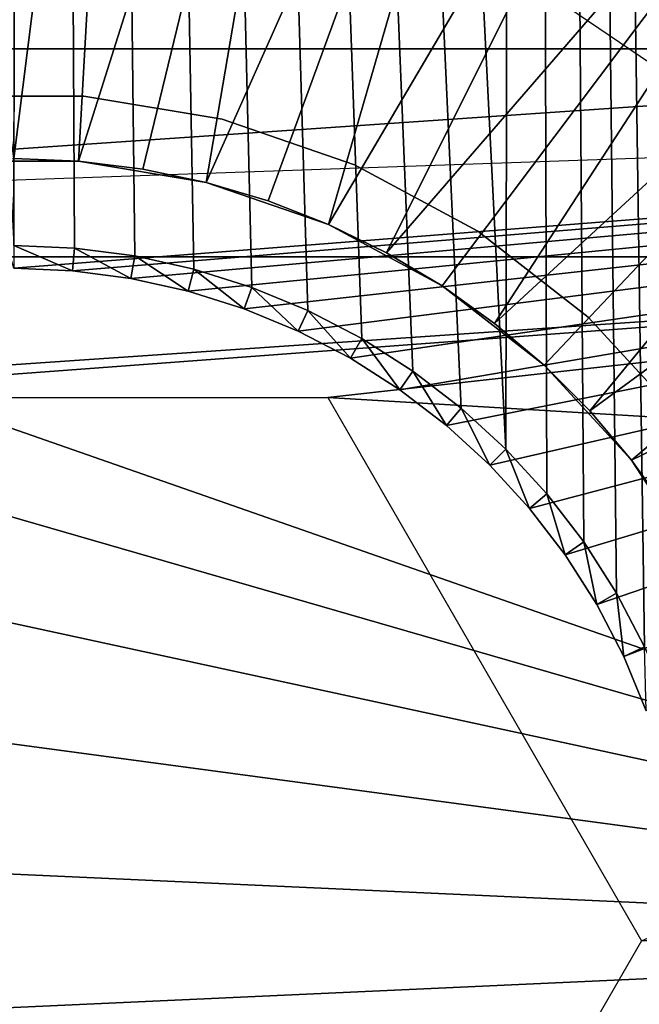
# Model space of a CAD drawing. Header units: millimetres. Extents: x -60 to 60, y -60 to 60.
# Tile 320 of 367: x 52.01 to 53.44, y -0.15 to 2.12. Entities that reach past the tile are written whole.
import ezdxf

# ---------------------------------------------------------------- set-up
doc = ezdxf.new("R2010")
doc.units = ezdxf.units.MM
doc.header["$LTSCALE"] = 81.481481
for name, color, linetype in [('142', 7, 'CONTINUOUS'), ('209', 7, 'CONTINUOUS'), ('210', 7, 'CONTINUOUS'), ('229', 7, 'CONTINUOUS'), ('292', 7, 'CONTINUOUS'), ('3', 7, 'CONTINUOUS'), ('325', 7, 'CONTINUOUS'), ('326', 7, 'CONTINUOUS'), ('330', 7, 'CONTINUOUS'), ('331', 7, 'CONTINUOUS')]:
    doc.layers.add(name, color=color, linetype=linetype)

msp = doc.modelspace()

# ---------------------------------------------------------------- linework, layer by layer
at = {"layer": '142', "color": 7, "linetype": 'Continuous', "true_color": 0xf5f5f5}
for points in [[(53.5587, 1.9546, 16.8), (53.3095, 2.8674, 16.8), (53.25, 2.1651, 16.8), (53.5587, 1.9546, 16.8)], [(53.7042, 2.6518, 16.8), (53.3095, 2.8674, 16.8), (53.5587, 1.9546, 16.8), (53.7042, 2.6518, 16.8)]]:
    msp.add_3dface(points, dxfattribs=at)
at = {"layer": '209', "color": 151, "linetype": 'Continuous', "true_color": 0x7dbfed}
for points in [[(50.7429, 25.8545, 28.5), (52, 1.6, 28.5), (52.0266, 23.1633, 28.5), (50.7429, 25.8545, 28.5)], [(52, 1.6, 28.5), (52.1394, 1.5939, 28.5), (52.0266, 23.1633, 28.5), (52, 1.6, 28.5)], [(52.6762, 1.4501, 28.5), (52.8, 1.3856, 28.5), (52.0266, 23.1633, 28.5), (52.6762, 1.4501, 28.5)], [(52.8, 1.3856, 28.5), (52.9177, 1.3106, 28.5), (52.0266, 23.1633, 28.5), (52.8, 1.3856, 28.5)], [(52.9177, 1.3106, 28.5), (53.0285, 1.2257, 28.5), (52.0266, 23.1633, 28.5), (52.9177, 1.3106, 28.5)], [(52.0266, 23.1633, 28.5), (53.1314, 1.1314, 28.5), (53.1675, 20.4088, 28.5), (52.0266, 23.1633, 28.5)], [(53.0285, 1.2257, 28.5), (53.1314, 1.1314, 28.5), (52.0266, 23.1633, 28.5), (53.0285, 1.2257, 28.5)], [(52.1394, 1.5939, 28.5), (52.2778, 1.5757, 28.5), (52.0266, 23.1633, 28.5), (52.1394, 1.5939, 28.5)], [(52.2778, 1.5757, 28.5), (52.4141, 1.5455, 28.5), (52.0266, 23.1633, 28.5), (52.2778, 1.5757, 28.5)], [(52.4141, 1.5455, 28.5), (52.5472, 1.5035, 28.5), (52.0266, 23.1633, 28.5), (52.4141, 1.5455, 28.5)], [(52.5472, 1.5035, 28.5), (52.6762, 1.4501, 28.5), (52.0266, 23.1633, 28.5), (52.5472, 1.5035, 28.5)], [(53.1314, 1.1314, 28.5), (53.2257, 1.0285, 28.5), (53.1675, 20.4088, 28.5), (53.1314, 1.1314, 28.5)], [(53.2257, 1.0285, 28.5), (53.3106, 0.9177, 28.5), (53.1675, 20.4088, 28.5), (53.2257, 1.0285, 28.5)], [(53.3106, 0.9177, 28.5), (53.3856, 0.8, 28.5), (53.1675, 20.4088, 28.5), (53.3106, 0.9177, 28.5)], [(53.3856, 0.8, 28.5), (53.4501, 0.6762, 28.5), (53.1675, 20.4088, 28.5), (53.3856, 0.8, 28.5)], [(53.4501, 0.6762, 28.5), (53.5035, 0.5472, 28.5), (53.1675, 20.4088, 28.5), (53.4501, 0.6762, 28.5)], [(53.5035, 0.5472, 28.5), (53.5455, 0.4141, 28.5), (53.1675, 20.4088, 28.5), (53.5035, 0.5472, 28.5)], [(53.5455, 0.4141, 28.5), (53.5757, 0.2778, 28.5), (53.1675, 20.4088, 28.5), (53.5455, 0.4141, 28.5)], [(53.5757, 0.2778, 28.5), (53.5939, 0.1394, 28.5), (53.1675, 20.4088, 28.5), (53.5757, 0.2778, 28.5)], [(53.6, 0, 28.5), (54.1628, -17.5981, 28.5), (53.1675, 20.4088, 28.5), (53.6, 0, 28.5)], [(53.5939, 0.1394, 28.5), (53.6, 0, 28.5), (53.1675, 20.4088, 28.5), (53.5939, 0.1394, 28.5)], [(53.1675, 20.4088, 28.5), (54.1628, -17.5981, 28.5), (54.1628, 17.5981, 28.5), (53.1675, 20.4088, 28.5)]]:
    msp.add_3dface(points, dxfattribs=at)
at = {"layer": '210', "color": 151, "linetype": 'Continuous', "true_color": 0x7dbfed}
for points in [[(52, 1.5476, 25.5), (51.9389, 1.7489, 25.5), (56.6685, 1.9141, 25.5), (52, 1.5476, 25.5)], [(52.1349, 1.5417, 25.5), (52, 1.5476, 25.5), (56.6685, 1.9141, 25.5), (52.1349, 1.5417, 25.5)], [(52.2687, 1.5241, 25.5), (52.1349, 1.5417, 25.5), (56.6685, 1.9141, 25.5), (52.2687, 1.5241, 25.5)], [(52.4005, 1.4949, 25.5), (52.2687, 1.5241, 25.5), (56.6685, 1.9141, 25.5), (52.4005, 1.4949, 25.5)], [(52.5293, 1.4543, 25.5), (52.4005, 1.4949, 25.5), (56.6685, 1.9141, 25.5), (52.5293, 1.4543, 25.5)], [(52.654, 1.4026, 25.5), (52.5293, 1.4543, 25.5), (56.6685, 1.9141, 25.5), (52.654, 1.4026, 25.5)], [(52.7738, 1.3403, 25.5), (52.654, 1.4026, 25.5), (56.6685, 1.9141, 25.5), (52.7738, 1.3403, 25.5)], [(52.8877, 1.2678, 25.5), (52.7738, 1.3403, 25.5), (56.6685, 1.9141, 25.5), (52.8877, 1.2678, 25.5)], [(52.9948, 1.1856, 25.5), (52.8877, 1.2678, 25.5), (56.6685, 1.9141, 25.5), (52.9948, 1.1856, 25.5)], [(53.0943, 1.0943, 25.5), (52.9948, 1.1856, 25.5), (56.6685, 1.9141, 25.5), (53.0943, 1.0943, 25.5)], [(52.9948, -1.1856, 25.5), (53.0943, -1.0943, 25.5), (56.6685, 1.9141, 25.5), (52.9948, -1.1856, 25.5)], [(56.6685, -1.9141, 25.5), (52.9948, -1.1856, 25.5), (56.6685, 1.9141, 25.5), (56.6685, -1.9141, 25.5)], [(53.1856, 0.9948, 25.5), (53.0943, 1.0943, 25.5), (56.6685, 1.9141, 25.5), (53.1856, 0.9948, 25.5)], [(53.0943, -1.0943, 25.5), (53.1856, -0.9948, 25.5), (56.6685, 1.9141, 25.5), (53.0943, -1.0943, 25.5)], [(53.2678, 0.8877, 25.5), (53.1856, 0.9948, 25.5), (56.6685, 1.9141, 25.5), (53.2678, 0.8877, 25.5)], [(53.1856, -0.9948, 25.5), (53.2678, -0.8877, 25.5), (56.6685, 1.9141, 25.5), (53.1856, -0.9948, 25.5)], [(53.3403, 0.7738, 25.5), (53.2678, 0.8877, 25.5), (56.6685, 1.9141, 25.5), (53.3403, 0.7738, 25.5)], [(53.2678, -0.8877, 25.5), (53.3403, -0.7738, 25.5), (56.6685, 1.9141, 25.5), (53.2678, -0.8877, 25.5)], [(53.3403, -0.7738, 25.5), (53.4026, -0.654, 25.5), (56.6685, 1.9141, 25.5), (53.3403, -0.7738, 25.5)], [(53.4026, 0.654, 25.5), (53.3403, 0.7738, 25.5), (56.6685, 1.9141, 25.5), (53.4026, 0.654, 25.5)], [(53.4026, -0.654, 25.5), (53.4543, -0.5293, 25.5), (56.6685, 1.9141, 25.5), (53.4026, -0.654, 25.5)], [(53.4543, 0.5293, 25.5), (53.4026, 0.654, 25.5), (56.6685, 1.9141, 25.5), (53.4543, 0.5293, 25.5)]]:
    msp.add_3dface(points, dxfattribs=at)
at = {"layer": '229', "color": 151, "linetype": 'Continuous', "true_color": 0x7dbfed}
for points in [[(49.5, 4.3858, 17.3), (54.9088, 4.3858, 17.3), (50.9298, 1.9792, 17.3), (49.5, 4.3858, 17.3)], [(50.9298, 1.9792, 17.3), (54.9088, 4.3858, 17.3), (51.2452, 2.1196, 17.3), (50.9298, 1.9792, 17.3)]]:
    msp.add_3dface(points, dxfattribs=at)
at = {"layer": '292', "color": 151, "linetype": 'Continuous', "true_color": 0x7dbfed}
for points in [[(52.1394, 1.5939, 28.5), (52, 1.6, 28.5), (52.1349, 1.5417, 25.5), (52.1394, 1.5939, 28.5)], [(52, 1.6, 28.5), (52, 1.5476, 25.5), (52.1349, 1.5417, 25.5), (52, 1.6, 28.5)], [(52.1394, 1.5939, 28.5), (52.1349, 1.5417, 25.5), (52.2687, 1.5241, 25.5), (52.1394, 1.5939, 28.5)], [(52.2778, 1.5757, 28.5), (52.1394, 1.5939, 28.5), (52.2687, 1.5241, 25.5), (52.2778, 1.5757, 28.5)], [(52.2778, 1.5757, 28.5), (52.2687, 1.5241, 25.5), (52.4005, 1.4949, 25.5), (52.2778, 1.5757, 28.5)], [(52.4141, 1.5455, 28.5), (52.2778, 1.5757, 28.5), (52.4005, 1.4949, 25.5), (52.4141, 1.5455, 28.5)], [(52.4141, 1.5455, 28.5), (52.4005, 1.4949, 25.5), (52.5293, 1.4543, 25.5), (52.4141, 1.5455, 28.5)], [(52.5472, 1.5035, 28.5), (52.4141, 1.5455, 28.5), (52.5293, 1.4543, 25.5), (52.5472, 1.5035, 28.5)], [(52.5472, 1.5035, 28.5), (52.5293, 1.4543, 25.5), (52.654, 1.4026, 25.5), (52.5472, 1.5035, 28.5)], [(52.6762, 1.4501, 28.5), (52.5472, 1.5035, 28.5), (52.654, 1.4026, 25.5), (52.6762, 1.4501, 28.5)], [(52.6762, 1.4501, 28.5), (52.654, 1.4026, 25.5), (52.7738, 1.3403, 25.5), (52.6762, 1.4501, 28.5)], [(52.8, 1.3856, 28.5), (52.6762, 1.4501, 28.5), (52.7738, 1.3403, 25.5), (52.8, 1.3856, 28.5)], [(52.8, 1.3856, 28.5), (52.7738, 1.3403, 25.5), (52.8877, 1.2678, 25.5), (52.8, 1.3856, 28.5)], [(52.9177, 1.3106, 28.5), (52.8, 1.3856, 28.5), (52.8877, 1.2678, 25.5), (52.9177, 1.3106, 28.5)], [(52.9177, 1.3106, 28.5), (52.8877, 1.2678, 25.5), (52.9948, 1.1856, 25.5), (52.9177, 1.3106, 28.5)], [(53.0285, 1.2257, 28.5), (52.9177, 1.3106, 28.5), (52.9948, 1.1856, 25.5), (53.0285, 1.2257, 28.5)], [(53.0285, 1.2257, 28.5), (52.9948, 1.1856, 25.5), (53.0943, 1.0943, 25.5), (53.0285, 1.2257, 28.5)], [(53.1314, 1.1314, 28.5), (53.0285, 1.2257, 28.5), (53.0943, 1.0943, 25.5), (53.1314, 1.1314, 28.5)], [(53.1314, 1.1314, 28.5), (53.0943, 1.0943, 25.5), (53.1856, 0.9948, 25.5), (53.1314, 1.1314, 28.5)], [(53.2257, 1.0285, 28.5), (53.1314, 1.1314, 28.5), (53.1856, 0.9948, 25.5), (53.2257, 1.0285, 28.5)], [(53.2257, 1.0285, 28.5), (53.1856, 0.9948, 25.5), (53.2678, 0.8877, 25.5), (53.2257, 1.0285, 28.5)], [(53.3106, 0.9177, 28.5), (53.2257, 1.0285, 28.5), (53.2678, 0.8877, 25.5), (53.3106, 0.9177, 28.5)], [(53.3106, 0.9177, 28.5), (53.2678, 0.8877, 25.5), (53.3403, 0.7738, 25.5), (53.3106, 0.9177, 28.5)], [(53.3856, 0.8, 28.5), (53.3106, 0.9177, 28.5), (53.3403, 0.7738, 25.5), (53.3856, 0.8, 28.5)], [(53.3856, 0.8, 28.5), (53.3403, 0.7738, 25.5), (53.4026, 0.654, 25.5), (53.3856, 0.8, 28.5)], [(53.4501, 0.6762, 28.5), (53.3856, 0.8, 28.5), (53.4026, 0.654, 25.5), (53.4501, 0.6762, 28.5)], [(53.4501, 0.6762, 28.5), (53.4026, 0.654, 25.5), (53.4543, 0.5293, 25.5), (53.4501, 0.6762, 28.5)]]:
    msp.add_3dface(points, dxfattribs=at)
at = {"layer": '3', "color": 7, "linetype": 'Continuous', "true_color": 0xf5f5f5}
for points in [[(55.2898, 2.9464, -3), (55.3683, 0, -3), (47.5035, 2.7496, -3), (55.2898, 2.9464, -3)], [(47.5035, 2.7496, -3), (55.3683, 0, -3), (47.8139, 2.1849, -3), (47.5035, 2.7496, -3)], [(47.8139, 2.1849, -3), (55.3683, 0, -3), (48.0512, 1.5857, -3), (47.8139, 2.1849, -3)], [(48.0512, 1.5857, -3), (55.3683, 0, -3), (48.2114, 0.9616, -3), (48.0512, 1.5857, -3)], [(48.2114, 0.9616, -3), (55.3683, 0, -3), (48.2922, 0.3222, -3), (48.2114, 0.9616, -3)], [(48.2922, 0.3222, -3), (55.3683, 0, -3), (48.2922, -0.3222, -3), (48.2922, 0.3222, -3)], [(55.3683, 0, -3), (55.2898, -2.9464, -3), (48.2922, -0.3222, -3), (55.3683, 0, -3)]]:
    msp.add_3dface(points, dxfattribs=at)
at = {"layer": '325', "linetype": 'Continuous'}
for points in [[(55.0641, 2.4927, 21.4), (48.625, 2.0522, 21.4), (55.375, 2.0522, 21.4), (55.0641, 2.4927, 21.4)], [(48.9359, 2.4927, 21.4), (48.625, 2.0522, 21.4), (55.0641, 2.4927, 21.4), (48.9359, 2.4927, 21.4)], [(55.375, 2.0522, 21.4), (48.377, 1.5736, 21.4), (55.623, 1.5736, 21.4), (55.375, 2.0522, 21.4)], [(48.625, 2.0522, 21.4), (48.377, 1.5736, 21.4), (55.375, 2.0522, 21.4), (48.625, 2.0522, 21.4)], [(48.377, 1.5736, 21.4), (48.1965, 1.0656, 21.4), (55.623, 1.5736, 21.4), (48.377, 1.5736, 21.4)], [(55.623, 1.5736, 21.4), (48.1965, 1.0656, 21.4), (51.2783, 1.25, 21.4), (55.623, 1.5736, 21.4)], [(52.7217, 1.25, 21.4), (55.623, 1.5736, 21.4), (51.2783, 1.25, 21.4), (52.7217, 1.25, 21.4)], [(55.8035, 1.0656, 21.4), (55.623, 1.5736, 21.4), (52.7217, 1.25, 21.4), (55.8035, 1.0656, 21.4)], [(55.8035, 1.0656, 21.4), (52.7217, 1.25, 21.4), (53.4434, 0, 21.4), (55.8035, 1.0656, 21.4)], [(55.9132, -0.5378, 21.4), (55.95, 0, 21.4), (52.7217, -1.25, 21.4), (55.9132, -0.5378, 21.4)], [(52.7217, -1.25, 21.4), (55.95, 0, 21.4), (53.4434, 0, 21.4), (52.7217, -1.25, 21.4)]]:
    msp.add_3dface(points, dxfattribs=at)
at = {"layer": '326', "linetype": 'Continuous'}
for points in [[(51.839, 1.9433, 11.9), (52.161, 1.9433, 18.55), (52.161, 1.9433, 11.9), (51.839, 1.9433, 11.9)], [(51.839, 1.9433, 18.55), (52.161, 1.9433, 18.55), (51.839, 1.9433, 11.9), (51.839, 1.9433, 18.55)], [(52.161, 1.9433, 11.9), (52.4787, 1.8903, 18.55), (52.4787, 1.8903, 11.9), (52.161, 1.9433, 11.9)], [(52.161, 1.9433, 18.55), (52.4787, 1.8903, 18.55), (52.161, 1.9433, 11.9), (52.161, 1.9433, 18.55)], [(52.4787, 1.8903, 11.9), (52.7833, 1.7858, 18.55), (52.7833, 1.7858, 11.9), (52.4787, 1.8903, 11.9)], [(52.4787, 1.8903, 18.55), (52.7833, 1.7858, 18.55), (52.4787, 1.8903, 11.9), (52.4787, 1.8903, 18.55)], [(52.7833, 1.7858, 11.9), (53.0666, 1.6325, 18.55), (53.0665, 1.6325, 11.9), (52.7833, 1.7858, 11.9)], [(52.7833, 1.7858, 18.55), (53.0666, 1.6325, 18.55), (52.7833, 1.7858, 11.9), (52.7833, 1.7858, 18.55)], [(53.0665, 1.6325, 11.9), (53.0666, 1.6325, 18.55), (53.3207, 1.4347, 11.9), (53.0665, 1.6325, 11.9)], [(53.0666, 1.6325, 18.55), (53.3207, 1.4347, 18.55), (53.3207, 1.4347, 11.9), (53.0666, 1.6325, 18.55)], [(53.3207, 1.4347, 11.9), (53.3207, 1.4347, 18.55), (53.5388, 1.1977, 11.9), (53.3207, 1.4347, 11.9)], [(53.3207, 1.4347, 18.55), (53.5388, 1.1977, 18.55), (53.5388, 1.1977, 11.9), (53.3207, 1.4347, 18.55)]]:
    msp.add_3dface(points, dxfattribs=at)
at = {"layer": '330', "linetype": 'Continuous'}
for points in [[(52.1486, 1.7939, 18.9), (51.8514, 1.7939, 18.65), (52, 1.8, 18.9), (52.1486, 1.7939, 18.9)], [(52.1486, 1.7939, 18.65), (51.8514, 1.7939, 18.65), (52.1486, 1.7939, 18.9), (52.1486, 1.7939, 18.65)], [(52.4419, 1.7449, 18.65), (52.1486, 1.7939, 18.65), (52.4419, 1.7449, 18.9), (52.4419, 1.7449, 18.65)], [(52.4419, 1.7449, 18.9), (52.1486, 1.7939, 18.65), (52.2963, 1.7755, 18.9), (52.4419, 1.7449, 18.9)], [(52.2963, 1.7755, 18.9), (52.1486, 1.7939, 18.65), (52.1486, 1.7939, 18.9), (52.2963, 1.7755, 18.9)], [(52.7231, 1.6484, 18.65), (52.4419, 1.7449, 18.65), (52.7231, 1.6484, 18.9), (52.7231, 1.6484, 18.65)], [(52.7231, 1.6484, 18.9), (52.4419, 1.7449, 18.65), (52.5845, 1.7025, 18.9), (52.7231, 1.6484, 18.9)], [(52.5845, 1.7025, 18.9), (52.4419, 1.7449, 18.65), (52.4419, 1.7449, 18.9), (52.5845, 1.7025, 18.9)], [(52.8567, 1.5831, 18.9), (52.7231, 1.6484, 18.65), (52.7231, 1.6484, 18.9), (52.8567, 1.5831, 18.9)], [(52.9845, 1.5069, 18.9), (52.7231, 1.6484, 18.65), (52.8567, 1.5831, 18.9), (52.9845, 1.5069, 18.9)], [(52.9845, 1.5069, 18.65), (52.7231, 1.6484, 18.65), (52.9845, 1.5069, 18.9), (52.9845, 1.5069, 18.65)], [(53.1056, 1.4205, 18.9), (52.9845, 1.5069, 18.65), (52.9845, 1.5069, 18.9), (53.1056, 1.4205, 18.9)], [(53.2191, 1.3243, 18.9), (52.9845, 1.5069, 18.65), (53.1056, 1.4205, 18.9), (53.2191, 1.3243, 18.9)], [(53.2191, 1.3243, 18.65), (52.9845, 1.5069, 18.65), (53.2191, 1.3243, 18.9), (53.2191, 1.3243, 18.65)], [(53.3243, 1.2191, 18.9), (53.2191, 1.3243, 18.65), (53.2191, 1.3243, 18.9), (53.3243, 1.2191, 18.9)], [(53.4205, 1.1056, 18.9), (53.2191, 1.3243, 18.65), (53.3243, 1.2191, 18.9), (53.4205, 1.1056, 18.9)], [(53.4205, 1.1056, 18.65), (53.2191, 1.3243, 18.65), (53.4205, 1.1056, 18.9), (53.4205, 1.1056, 18.65)], [(53.5069, 0.9845, 18.9), (53.4205, 1.1056, 18.65), (53.4205, 1.1056, 18.9), (53.5069, 0.9845, 18.9)], [(53.5831, 0.8567, 18.9), (53.4205, 1.1056, 18.65), (53.5069, 0.9845, 18.9), (53.5831, 0.8567, 18.9)], [(53.5831, 0.8567, 18.65), (53.4205, 1.1056, 18.65), (53.5831, 0.8567, 18.9), (53.5831, 0.8567, 18.65)]]:
    msp.add_3dface(points, dxfattribs=at)
at = {"layer": '331', "linetype": 'Continuous'}
for points in [[(52.2696, 3.9408, 21.05), (52, 1.8, 18.9), (51.7304, 3.9408, 21.05), (52.2696, 3.9408, 21.05)], [(52.1486, 1.7939, 18.9), (52, 1.8, 18.9), (52.2696, 3.9408, 21.05), (52.1486, 1.7939, 18.9)], [(52.8037, 3.8674, 21.05), (52.1486, 1.7939, 18.9), (52.2696, 3.9408, 21.05), (52.8037, 3.8674, 21.05)], [(52.2963, 1.7755, 18.9), (52.1486, 1.7939, 18.9), (52.8037, 3.8674, 21.05), (52.2963, 1.7755, 18.9)], [(52.4419, 1.7449, 18.9), (52.2963, 1.7755, 18.9), (52.8037, 3.8674, 21.05), (52.4419, 1.7449, 18.9)], [(53.3228, 3.7219, 21.05), (52.4419, 1.7449, 18.9), (52.8037, 3.8674, 21.05), (53.3228, 3.7219, 21.05)], [(52.5845, 1.7025, 18.9), (52.4419, 1.7449, 18.9), (53.3228, 3.7219, 21.05), (52.5845, 1.7025, 18.9)], [(52.7231, 1.6484, 18.9), (52.5845, 1.7025, 18.9), (53.3228, 3.7219, 21.05), (52.7231, 1.6484, 18.9)], [(53.8173, 3.5071, 21.05), (52.7231, 1.6484, 18.9), (53.3228, 3.7219, 21.05), (53.8173, 3.5071, 21.05)], [(52.8567, 1.5831, 18.9), (52.7231, 1.6484, 18.9), (53.8173, 3.5071, 21.05), (52.8567, 1.5831, 18.9)], [(54.2779, 3.227, 21.05), (52.8567, 1.5831, 18.9), (53.8173, 3.5071, 21.05), (54.2779, 3.227, 21.05)], [(52.9845, 1.5069, 18.9), (52.8567, 1.5831, 18.9), (54.2779, 3.227, 21.05), (52.9845, 1.5069, 18.9)], [(53.1056, 1.4205, 18.9), (52.9845, 1.5069, 18.9), (54.2779, 3.227, 21.05), (53.1056, 1.4205, 18.9)], [(54.6961, 2.8868, 21.05), (53.1056, 1.4205, 18.9), (54.2779, 3.227, 21.05), (54.6961, 2.8868, 21.05)], [(53.2191, 1.3243, 18.9), (53.1056, 1.4205, 18.9), (54.6961, 2.8868, 21.05), (53.2191, 1.3243, 18.9)], [(53.3243, 1.2191, 18.9), (53.2191, 1.3243, 18.9), (54.6961, 2.8868, 21.05), (53.3243, 1.2191, 18.9)], [(55.0641, 2.4928, 21.05), (53.3243, 1.2191, 18.9), (54.6961, 2.8868, 21.05), (55.0641, 2.4928, 21.05)], [(53.4205, 1.1056, 18.9), (53.3243, 1.2191, 18.9), (55.0641, 2.4928, 21.05), (53.4205, 1.1056, 18.9)], [(55.375, 2.0524, 21.05), (53.4205, 1.1056, 18.9), (55.0641, 2.4928, 21.05), (55.375, 2.0524, 21.05)], [(53.5069, 0.9845, 18.9), (53.4205, 1.1056, 18.9), (55.375, 2.0524, 21.05), (53.5069, 0.9845, 18.9)]]:
    msp.add_3dface(points, dxfattribs=at)

doc.saveas('drawing.dxf')
